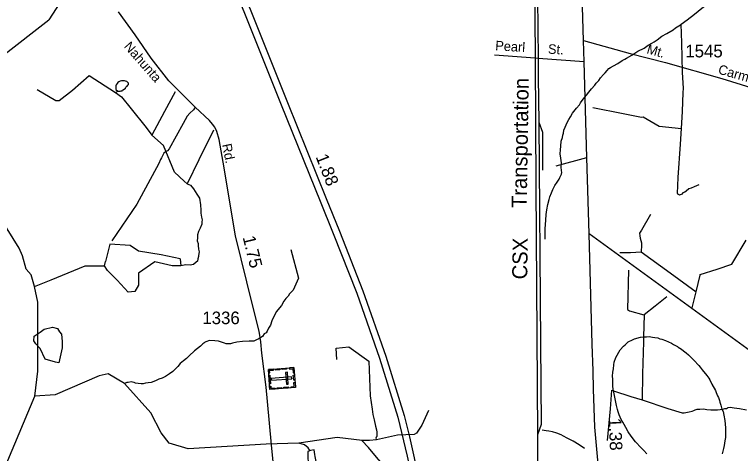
# Model space of a CAD drawing. Extents: x 2206922 to 2357709, y 510027 to 673830.
# Drawn here: x 2297418 to 2304632, y 629835 to 634196 of the extents above; entities that cross this region are included whole.
import ezdxf

# ---------------------------------------------------------------- set-up
doc = ezdxf.new("R2010")
doc.units = 0
for name, color, linetype in [('Exist Cultural Cemetery CELL', 7, 'Continuous'), ('Exist Hydrographic Creek Single Shore', 7, 'Continuous'), ('Exist Hydrographic Creek Single Shore Label', 7, 'Continuous'), ('Exist Hydrographic Misc Water Feature', 7, 'Continuous'), ('Exist Hydrographic Pond Under 1500 Sq Ft', 7, 'Continuous'), ('Exist Railroad Mainline', 7, 'Continuous'), ('Exist Railroad Mainline Label', 7, 'Continuous'), ('Exist Railroad Siding', 7, 'Continuous'), ('Exist Road Non-System Type 51', 7, 'Continuous'), ('Exist Road Non-System Type 51 Label', 7, 'Continuous'), ('Exist Road Primary Interstate Divided Center Attributed', 7, 'Continuous'), ('Exist Road Primary Interstate Service Mileage Tenths English Label', 7, 'Continuous'), ('Exist Road Primary US Attributed', 7, 'Continuous'), ('Exist Road Primary US Mileage Tenths English Label', 7, 'Continuous'), ('Exist Road Secondary Mileage Hundredths English Label', 7, 'Continuous'), ('Exist Road Secondary Type 51 Attributed', 7, 'Continuous'), ('Exist Road Secondary Type 51 Label', 7, 'Continuous'), ('Exist Road Secondary Type 51 Number Label', 7, 'Continuous')]:
    doc.layers.add(name, color=color, linetype=linetype)

msp = doc.modelspace()

# ---------------------------------------------------------------- linework, layer by layer
at = {"layer": 'Exist Cultural Cemetery CELL'}
for points in [[(2300194, 630688.2), (2300209.4, 630489.7), (2299955.5, 630470), (2299940.1, 630668.5)], [(2299942.7, 630635.5), (2299954.2, 630636.4), (2299952.5, 630658.3), (2299992.7, 630661.5), (2299991.9, 630672.6), (2299940.1, 630668.5)], [(2300009.8, 630673.9), (2300053, 630677.3), (2300053.9, 630665.9), (2300010.7, 630662.6)], [(2300076.8, 630679.1), (2300120, 630682.5), (2300120.9, 630671.1), (2300077.7, 630667.8)], [(2300129.3, 630642.3), (2300110.7, 630640.8), (2300119.8, 630523.4), (2300138.4, 630524.9)], [(2300150.8, 630684.9), (2300151.7, 630673.5), (2300183.8, 630676), (2300186.9, 630635.6), (2300198, 630636.5), (2300194, 630688.2)], [(2299956, 630612.1), (2299962.6, 630527.5), (2299951.2, 630526.6), (2299944.6, 630611.2)], [(2300173.2, 630577.2), (2300171.8, 630595.9), (2299969.6, 630580.2), (2299971, 630561.5)], [(2300199.7, 630614.4), (2300203.7, 630562.7), (2300192.3, 630561.8), (2300188.3, 630613.5)], [(2299953, 630503), (2299964.4, 630503.9), (2299966.1, 630482), (2300006.4, 630485.1), (2300007.3, 630474), (2299955.5, 630470)], [(2300092.4, 630492), (2300135.6, 630495.4), (2300136.5, 630484), (2300093.3, 630480.7)], [(2300166.2, 630486.3), (2300165.3, 630497.6), (2300197.4, 630500.1), (2300194.2, 630540.5), (2300205.3, 630541.4), (2300209.3, 630489.7)], [(2300026.7, 630486.9), (2300069.9, 630490.3), (2300070.8, 630478.9), (2300027.6, 630475.6)]]:
    msp.add_lwpolyline(points, close=True, dxfattribs=at)
at = {"layer": 'Exist Hydrographic Creek Single Shore'}
for points in [[(2297616.8, 631495.1), (2297581.9, 631610.6), (2297531.9, 631667.4), (2297496.8, 631799.3), (2297462.8, 631875.4), (2297284.8, 632164.3), (2297100.9, 632345.2), (2296832.9, 632511.3)], [(2297618.8, 630403), (2297648.8, 630651.6), (2297650.8, 631337), (2297616.8, 631495.1)], [(2297667.9, 625971.5), (2297626.8, 625988.6), (2297465.9, 626221.5), (2297260.8, 626793), (2297147.8, 627290.5), (2297003.9, 627516.4), (2296943.8, 627704.6), (2296958.8, 627907.6), (2297177.8, 628565.6), (2297216.9, 628807.5), (2297276.8, 629508.1), (2297349.8, 629765.7), (2297618.8, 630403)]]:
    msp.add_lwpolyline(points, dxfattribs=at)
at = {"layer": 'Exist Hydrographic Creek Single Shore Label'}
for points in [[(2300163.1, 631860.7), (2300238.5, 631576), (2300188.1, 631455.7), (2300149.4, 631421.6), (2300135.6, 631397.6), (2300115.1, 631373.5), (2300094.5, 631349.5), (2300070.5, 631304.9), (2300019.1, 631243.2), (2299973.8, 631154.1), (2299960.6, 631107.9), (2299943, 631080.4), (2299928.7, 631050.7), (2299917.7, 631033.1), (2299899.1, 631023.6), (2299881.6, 630997.5), (2299839.6, 630971.4), (2299822, 630962.6), (2299795.6, 630949.4), (2299750.6, 630950.5), (2299684.6, 630948.3), (2299627.4, 630940.6), (2299584.5, 630929.6), (2299562.5, 630924.1), (2299519.6, 630924.1), (2299505.3, 630931.8), (2299445.9, 630950.5), (2299408.5, 630954.9), (2299356.8, 630956), (2299318.4, 630943.9), (2299306.3, 630936.2), (2299298.6, 630929.6), (2299290.6, 630924.1), (2299264.8, 630901.7), (2299207.2, 630855.2), (2299154.3, 630804.7), (2299126.6, 630778.5), (2299096.5, 630754.3), (2299064.9, 630729.8), (2299041.3, 630697.7), (2299015.5, 630673.2), (2298991.9, 630649.2), (2298958, 630624.6), (2298918.3, 630600.2), (2298884.6, 630583.8), (2298850.6, 630571.5), (2298817, 630555), (2298777.2, 630540.7), (2298747, 630536.4), (2298719.2, 630532.1), (2298695.6, 630527.9), (2298675.5, 630527.7), (2298647.2, 630531.5), (2298621.1, 630533.1), (2298605.1, 630541.2), (2298589.2, 630544.7), (2298575.4, 630546.4), (2298547.1, 630540.5), (2298535.2, 630540.3), (2298508.9, 630531.1)], [(2300874, 629963.8), (2300623.9, 629992.3), (2300243, 629936.5), (2299917.2, 629928.3), (2299142.4, 629881.7), (2298953.5, 629936.5), (2298874.8, 630039.5), (2298772.9, 630238.9), (2298508.9, 630531.1), (2298347.6, 630626.4), (2298257.6, 630605.2), (2297821.2, 630417.3), (2297618.8, 630403)], [(2301532.6, 630262.5), (2301464.1, 630117.3), (2301411.2, 630036.2), (2301388.3, 630023.6), (2301223.2, 630015.9), (2301013.9, 629971.1)], [(2301013.9, 629971.1), (2300946, 629964.7), (2300874, 629963.8), (2300868.1, 629963.5)], [(2301620.2, 629144.8), (2301590.1, 629196.8), (2301403.9, 629462.6), (2301360.1, 629528.3), (2301187.6, 629635.2), (2301141, 629670.8), (2301104.9, 629696.2), (2301013.9, 629797.2), (2300934.9, 629892.6), (2300868.1, 629963.5)]]:
    msp.add_lwpolyline(points, dxfattribs=at)
at = {"layer": 'Exist Hydrographic Misc Water Feature'}
for p, q in [((2304192.6, 631440.7), (2304232.8, 631605)), ((2297616.8, 631495.1), (2297781.9, 631560.6)), ((2303675.5, 631211.2), (2303669.3, 630993.5))]:
    msp.add_line(p, q, dxfattribs=at)
for points in [[(2301068.7, 634949.2), (2300398.1, 634879.7), (2300315.5, 634883.1), (2300170.2, 634807), (2299816.7, 634621.9), (2299489.6, 634549.2), (2298967.6, 634674.8), (2298639.8, 634785), (2298448.9, 634783.8), (2298224.8, 634682.8), (2298001.9, 634519.5), (2297757.9, 634142.1)], [(2304041.7, 634099.5), (2304103.2, 634142.2), (2304174.8, 634199.1), (2304248, 634257.9), (2304297.2, 634296.3), (2304337.4, 634322.7), (2304351.3, 634332.8), (2304360.8, 634339), (2304379, 634351.3), (2304382.9, 634359.2)], [(2296832.9, 632511.3), (2296836.8, 632970.4), (2296925.8, 633253.8), (2297154.8, 633603.4), (2297294.9, 633780.9), (2297757.9, 634142.1)], [(2302689.8, 631964.3), (2302692.2, 632066.1), (2302697.4, 632152.1), (2302702.7, 632208.1), (2302708.2, 632256.4), (2302717.7, 632308.4), (2302731.2, 632358.3), (2302739, 632384.7), (2302754.6, 632424.6), (2302766.3, 632458.9), (2302787.4, 632497.1), (2302811.4, 632531.2), (2302828.8, 632559.4), (2302837, 632577.6), (2302844.8, 632591.5), (2302854.6, 632609.5), (2302856.5, 632625.8), (2302854, 632647.7), (2302851.8, 632679.6), (2302853.2, 632721.6), (2302846.9, 632769.6), (2302840.5, 632811.5), (2302842.1, 632851.4), (2302845.4, 632889.5), (2302851, 632937.3), (2302862.4, 632973.7), (2302868.2, 632997.6), (2302874.1, 633015.7), (2302875.8, 633045.5), (2302889.7, 633075.9), (2302911, 633122.1), (2302926.6, 633152.2), (2302942.4, 633180.2), (2302963.7, 633214.7), (2303001.5, 633265), (2303031, 633299.1), (2303042.9, 633319.2), (2303070.2, 633353.6), (2303101.9, 633395.9), (2303123.7, 633424.2), (2303153, 633458.3), (2303184.6, 633494.9), (2303198.7, 633512.7), (2303224.2, 633540.9), (2303241.8, 633565.4), (2303271.7, 633601.5), (2303287.7, 633615.7), (2303309, 633640.1), (2303324.8, 633658.4), (2303339, 633668.4), (2303368.7, 633686.7), (2303414.4, 633709), (2303455.7, 633739.7), (2303481.9, 633754), (2303499.7, 633761.8), (2303553.5, 633792.7), (2303610.7, 633831.1), (2303676.7, 633861.7), (2303714, 633890.1), (2303752, 633910.8), (2303773.9, 633924.9), (2303803.6, 633943.2), (2303851.4, 633979.8), (2303901.2, 634008.4), (2303962.5, 634044.9), (2303988, 634065), (2304036.2, 634093.5), (2304041.7, 634099.5)], [(2304045.2, 633062.4), (2304055, 633232.1), (2304063, 633422.3), (2304064.5, 633462.2), (2304057.1, 633621.9), (2304047.8, 633913.7), (2304041.7, 634099.5)], [(2297641.4, 633451.6), (2297829, 633341.7), (2297862.9, 633341.7), (2297992.6, 633445.6), (2298160.3, 633591.3), (2298419.7, 633421.6)], [(2298467.7, 633432.9), (2298477.3, 633437.2), (2298485.7, 633439.1), (2298491.5, 633443.1), (2298507.1, 633455.4), (2298519, 633465.4), (2298524.9, 633473.4), (2298529, 633479.7), (2298537.2, 633485.7), (2298544.8, 633495.5), (2298548.9, 633499.8), (2298550.5, 633509.7), (2298548.7, 633513.6), (2298542.3, 633521.9), (2298532.5, 633529.4), (2298520.4, 633535.3), (2298510.5, 633537.2), (2298502.3, 633537.2), (2298492.7, 633537), (2298480.2, 633536.9), (2298468.5, 633535), (2298454.2, 633528.6), (2298444.9, 633520.7), (2298436.7, 633510.6), (2298426.7, 633498.3), (2298423, 633488.3), (2298425.7, 633451.6)], [(2298425.7, 633451.6), (2298445.6, 633435.6), (2298467.7, 633432.9)], [(2298419.7, 633421.6), (2298445.6, 633435.6)], [(2298419.7, 633421.6), (2298479.6, 633377.7), (2298577.3, 633259.9), (2298724.3, 633073.7), (2298782.9, 632996.3)], [(2299013.6, 633428), (2298909.6, 633233.2), (2298782.9, 632996.3)], [(2303163.5, 633272.7), (2303467.8, 633213.9), (2303648, 633175.8), (2303664, 633180.3), (2303822.9, 633085.7), (2304045.2, 633062.4)], [(2299395.5, 633046.2), (2299250.7, 632750.7), (2299133.6, 632513.7)], [(2304217, 632504.5), (2304173.3, 632483.9), (2304143.2, 632471.8), (2304119.2, 632463.2), (2304091.7, 632441), (2304077.8, 632431), (2304059.7, 632422.7), (2304047.8, 632412.7), (2304026.1, 632402.2), (2304015.7, 632408.3), (2304009.7, 632410.4), (2304006, 632418.3), (2304012.2, 632578.3), (2304034.7, 632908.3), (2304045.2, 633062.4)], [(2299133.6, 632513.7), (2299104.2, 632539.1), (2299006.4, 632630.9), (2298896.6, 632894.5), (2298782.9, 632996.3)], [(2299133.6, 632513.7), (2299165.6, 632499.9), (2299196.1, 632464), (2299230.6, 632412.7), (2299257.2, 632370.9), (2299265.8, 632305.1), (2299268.7, 632253.2), (2299268.7, 632223.2), (2299274.8, 632183.3), (2299281.2, 632155.2), (2299279.6, 632135.2), (2299277.7, 632111.5), (2299262.5, 632073.3), (2299244.9, 632039), (2299234.9, 632006.9), (2299235.5, 631977.1), (2299233.8, 631949), (2299241.8, 631921.1), (2299244.1, 631901.2), (2299246.5, 631865.2), (2299252.9, 631839.1), (2299247.4, 631803), (2299245.3, 631791.2), (2299239.6, 631767.3), (2299234.5, 631745.4), (2299223.1, 631734), (2299195, 631712.7), (2299162.2, 631705.9), (2299120.4, 631707.7), (2299070.6, 631697.8)], [(2303736.6, 632209.4), (2303650, 632054.5), (2303630.2, 632022.2), (2303631, 631998.2), (2303634.7, 631972.5), (2303643.3, 631950.5), (2303647.4, 631928.8), (2303647.8, 631902.8), (2303646.4, 631838.5)], [(2304232.8, 631605), (2304232.4, 631613.2), (2304402, 631666.7), (2304547.1, 631714.2), (2304688.4, 631953.7)], [(2303432.5, 631830.5), (2303538.5, 631831.6), (2303646.4, 631838.5)], [(2303646.4, 631838.5), (2303934.5, 631628), (2304192.6, 631440.7)], [(2297781.9, 631560.6), (2298118.3, 631700.6), (2298311, 631697.8)], [(2303518.4, 631657.4), (2303508.6, 631263.5), (2303528.7, 631251.6), (2303671.2, 631213.1), (2303675.5, 631211.2)], [(2304152.2, 631282.6), (2304173.1, 631362.5), (2304192.6, 631440.7)], [(2303901, 631389.7), (2303786, 631298.4), (2303675.5, 631211.2)], [(2297673.3, 631039.9), (2297713, 631068.2), (2297795.2, 631090.9), (2297846.2, 631076.8), (2297866.1, 631042.7), (2297883.1, 631020), (2297891.6, 630946.3), (2297891.6, 630883.9), (2297857.6, 630736.5), (2297823.6, 630742.1), (2297721.5, 630770.5), (2297673.3, 630878.2), (2297630.8, 630923.6), (2297608.2, 630954.8), (2297613.8, 631000.2), (2297673.3, 631039.9)], [(2303369.5, 630456.3), (2303367.5, 630476.5), (2303363, 630500.3), (2303362.8, 630532.3), (2303364.2, 630572.3), (2303361.9, 630604.3), (2303365.2, 630642.2), (2303368.9, 630674.2), (2303372.4, 630716.2), (2303378.1, 630740.5), (2303393.9, 630788.4), (2303437.2, 630865), (2303468.8, 630899.2), (2303486.4, 630915.6), (2303516.1, 630943.6), (2303557.8, 630964.1), (2303577.9, 630974.4), (2303637.5, 630991), (2303669.3, 630993.5)], [(2303669.3, 630993.5), (2303669.9, 630943.5), (2303659.7, 630625.5), (2303654.1, 630367.6)], [(2303669.3, 630993.5), (2303673.6, 630993.3), (2303697.4, 630993.8), (2303725.5, 630996), (2303757.7, 630990.4), (2303781.7, 630988.4), (2303809.6, 630982.9), (2303831.7, 630975.1), (2303849.8, 630969.2), (2303885.6, 630957.7), (2303945.7, 630930.4), (2303966.4, 630918.8), (2303986.1, 630906.9), (2304006.4, 630896.9), (2304014.4, 630891.3), (2304045, 630869.6), (2304066.9, 630853.8), (2304093, 630834), (2304115.1, 630814.4), (2304169.6, 630760.8), (2304218.4, 630709.3), (2304232.4, 630691.8), (2304240.2, 630679.6), (2304252.9, 630666), (2304297.2, 630610.3), (2304317.5, 630582.4), (2304327.7, 630564.7), (2304348.5, 630523), (2304382.9, 630459.4), (2304390.9, 630441.6), (2304405.3, 630407.8), (2304413.9, 630389.9), (2304424.1, 630362), (2304428.2, 630343.9), (2304436.4, 630313.9), (2304448.5, 630274.3)], [(2300620.8, 630769.3), (2300612.6, 630881.6), (2300738.6, 630892.6), (2300938.4, 630752.9), (2300953.2, 630406.5), (2300972.7, 630274.6), (2300977.6, 630222.8), (2300992, 630168.7), (2301006.3, 630106.9), (2301014.9, 630069.1), (2301019.4, 630045.3), (2301019.2, 630021.4), (2301017.6, 630003.4), (2301011.6, 629995.4), (2301009.8, 629985.1), (2301013.9, 629971.1)], [(2303310.9, 629962.2), (2303339.6, 630277.9), (2303353.5, 630462.3), (2303369.5, 630456.3)], [(2303369.5, 630456.3), (2303542.2, 630402.3), (2303654.1, 630367.6)], [(2303701.9, 629830.3), (2303671.8, 629864.1), (2303645.5, 629889.5), (2303588.7, 629949.2), (2303576.8, 629966.8), (2303558.2, 629990.7), (2303546.5, 630006.7), (2303517.6, 630048.3), (2303491.3, 630094), (2303474.9, 630123.7), (2303462.8, 630145.4), (2303446.2, 630173.4), (2303428, 630217.1), (2303417.7, 630247.1), (2303409.7, 630273), (2303403, 630296.7), (2303398.9, 630310.7), (2303372, 630442.5), (2303369.5, 630456.3)], [(2303654.1, 630367.6), (2303909, 630280.2), (2304053.2, 630237.8)], [(2304053.2, 630237.8), (2304073.7, 630237.9), (2304123.5, 630248.7), (2304151.2, 630255.1), (2304167.2, 630261.2), (2304183, 630267.3), (2304201, 630273.5), (2304229.1, 630275.8), (2304265.2, 630278), (2304299, 630272.5), (2304336.8, 630268.9), (2304355.2, 630267.3), (2304373.1, 630267.5), (2304402.8, 630267.8), (2304430.9, 630270.1), (2304444.8, 630274.1), (2304448.5, 630274.3)], [(2304448.5, 630274.3), (2304466.8, 630278.5), (2304476.8, 630280.6), (2304494.7, 630282.8), (2304502.9, 630288.9), (2304510.9, 630290.9), (2304530.5, 630294.8), (2304568.9, 630289.5), (2304622.8, 630282.2), (2304690.7, 630268.7)], [(2304448.5, 630274.3), (2304459, 630250.4), (2304467.6, 630214.3), (2304475.8, 630162.4), (2304482.8, 630088.7), (2304484.8, 630070.6), (2304482.1, 629992.7), (2304478, 629958.9), (2304470.9, 629912.5), (2304462.7, 629884.5), (2304450, 629830.4)], [(2303081.6, 629885.6), (2303027.7, 629920.9), (2302969.5, 629956.5), (2302908.8, 629987.9), (2302872.9, 630007.1), (2302850.1, 630019), (2302808.1, 630036.7), (2302764.4, 630050.2), (2302726.1, 630057.6), (2302702.1, 630061.2), (2302661.9, 630064.8)], [(2300335.2, 629892.1), (2300300.5, 629920.1), (2300243, 629936.5)], [(2300358.9, 629865.6), (2300331.4, 629855.2), (2300333.4, 629825.3), (2300334.1, 629785.4), (2300336.1, 629759.6), (2300338.4, 629737.3), (2300338.8, 629703.6), (2300341, 629653.8), (2300345.8, 629637.7), (2300347.4, 629627.7), (2300351.7, 629615.7), (2300377.7, 629617.9), (2300391.7, 629620.2), (2300423.3, 629626.4), (2300433.5, 629626.5), (2300431.3, 629658.5), (2300428.8, 629700.6), (2300416.5, 629756.4), (2300405.6, 629804.3), (2300401.7, 629825.9), (2300397, 629870), (2300358.9, 629865.6)], [(2300352.9, 629863.3), (2300335.2, 629892.1)]]:
    msp.add_lwpolyline(points, dxfattribs=at)
at = {"layer": 'Exist Hydrographic Pond Under 1500 Sq Ft'}
for points in [[(2299064.9, 631768.7), (2298875, 631808.4), (2298648.3, 631845.3), (2298566.1, 631902), (2298364.9, 631913.3), (2298322.4, 631743.2)], [(2299064.9, 631768.7), (2299070.6, 631697.8), (2298985.6, 631697.8), (2298812.7, 631740.3), (2298651.1, 631626.9), (2298651.1, 631507.8), (2298614.3, 631445.4), (2298547.1, 631438.3), (2298437.2, 631555.3), (2298342.2, 631652.4), (2298311, 631697.8), (2298322.4, 631743.2)]]:
    msp.add_lwpolyline(points, dxfattribs=at)
at = {"layer": 'Exist Railroad Mainline'}
for points in [[(2302583, 635188.5), (2302588.6, 634359.7), (2302589.8, 634176.7), (2302591.8, 633762.1), (2302598, 632485.6), (2302616.5, 630021.1)], [(2302616.5, 630021.1), (2302616.5, 629054), (2302625.4, 628193.8)]]:
    msp.add_lwpolyline(points, dxfattribs=at)
at = {"layer": 'Exist Railroad Siding'}
for points in [[(2302609.1, 635175.3), (2302613.9, 634728.6), (2302616.6, 634359.7), (2302620.9, 633759.9), (2302622.3, 633575.2), (2302627.1, 633127.5)], [(2302627.1, 633127.5), (2302644.9, 630926.9), (2302651.5, 630121.3), (2302616.5, 630021.1)], [(2302627.1, 633127.5), (2302666.3, 633028.1), (2302666.2, 632650.2)]]:
    msp.add_lwpolyline(points, dxfattribs=at)
at = {"layer": 'Exist Road Non-System Type 51'}
for p, q in [((2302591.8, 633762.1), (2302186.3, 633792.4)), ((2302620.9, 633759.9), (2302591.8, 633762.1)), ((2303080.1, 633725.6), (2302620.9, 633759.9)), ((2302799, 632693), (2303104.8, 632774.3)), ((2305218.1, 630496.9), (2303128.7, 632016.7))]:
    msp.add_line(p, q, dxfattribs=at)
msp.add_lwpolyline([(2299213.1, 633274.3), (2299195.7, 633248.3), (2299159.1, 633215.5), (2299132.1, 633186.5), (2299093.5, 633113.2), (2298955.9, 632862.3), (2298937.2, 632842.9), (2298917.9, 632831.3), (2298900.6, 632817.8), (2298879, 632771.5), (2298867.8, 632756), (2298850.4, 632715.5), (2298632.4, 632310.1), (2298386, 631948.6)], dxfattribs=at)
at = {"layer": 'Exist Road Primary Interstate Divided Center Attributed'}
for points in [[(2298722.6, 636645.7), (2299111.3, 635696.6), (2299252.5, 635326.3), (2299487.8, 634723.8), (2299697.9, 634224.8), (2300068.1, 633299.1), (2300454, 632341.9), (2300585.7, 632018.7), (2300817.9, 631428.7), (2301043.8, 630782.3), (2301225.7, 630195.5), (2301319.8, 629806.3), (2301382.6, 629520.8), (2301517.5, 628676.6), (2301621, 627819.9), (2301686.2, 627214.7)], [(2298782, 636672.9), (2299172.3, 635720.8), (2299313.7, 635349.9), (2299548.6, 634748.4), (2299758.6, 634249.7), (2300129, 633323.5), (2300514.8, 632366.6), (2300646.7, 632043.1), (2300879.4, 631451.6), (2301106.1, 630802.8), (2301289, 630212.9), (2301343, 630001.3), (2301383.8, 629821.1), (2301447.1, 629533), (2301582.5, 628685.7), (2301686.2, 627827.3), (2301760.7, 627173.5)]]:
    msp.add_lwpolyline(points, dxfattribs=at)
at = {"layer": 'Exist Road Primary US Attributed'}
for points in [[(2303073.7, 633937.2), (2303063.7, 634271), (2303061.2, 634359.7), (2303057.8, 634482.1), (2303054.8, 634629.2), (2303054.8, 634794.2), (2303056.3, 635142.7)], [(2303501.4, 626657.2), (2303449, 627319.3), (2303404.1, 627779.2), (2303363.9, 628192.2), (2303350.6, 628329), (2303301.4, 628863.8), (2303237.7, 629511.9), (2303186, 630097.1), (2303171, 630472.5), (2303166.8, 630654.3), (2303158.2, 630921.7), (2303128.7, 632016.7), (2303104.8, 632774.3), (2303080.1, 633725.6), (2303073.7, 633937.2)]]:
    msp.add_lwpolyline(points, dxfattribs=at)
at = {"layer": 'Exist Road Secondary Type 51 Attributed'}
for points in [[(2299990.5, 629717.7), (2299971.2, 629920.4), (2299933, 630351.8), (2299919.1, 630493.7), (2299876.7, 630832.5), (2299865.1, 630942.5), (2299850.1, 631050.9), (2299782.2, 631312.2), (2299612.4, 631998.4), (2299490.9, 632729), (2299450.4, 632952.9), (2299427.2, 633034), (2299407.9, 633076.5), (2299386.7, 633105.4), (2299355.8, 633142.1), (2299213.1, 633274.3), (2299126.3, 633362.2), (2298952.7, 633537.8), (2298777.1, 633761.7), (2298615.1, 633995.3), (2298451.1, 634221.2)], [(2303073.7, 633937.2), (2303536, 633810.3), (2303888.1, 633718.9), (2304448, 633559.9), (2304832.7, 633439.5)]]:
    msp.add_lwpolyline(points, dxfattribs=at)

# ---------------------------------------------------------------- texts
at = {"layer": 'Exist Railroad Mainline Label'}
for s, rotation, p in [('Transportation', 89.03922, (2302507.2, 632271.9)), ('CSX', 89.10707, (2302512.6, 631563.6))]:
    msp.add_text(s, height=150, rotation=rotation, dxfattribs=at).set_placement(p)
at = {"layer": 'Exist Road Non-System Type 51 Label'}
for s, p in [('Pearl', (2302193.1, 633841.3)), ('St.', (2302716.7, 633807.9))]:
    msp.add_text(s, height=95, rotation=356.34938, dxfattribs=at).set_placement(p)
at = {"layer": 'Exist Road Primary Interstate Service Mileage Tenths English Label'}
msp.add_text('1.88', height=125, rotation=291.47912, dxfattribs=at).set_placement((2300408.1, 632782.6))
at = {"layer": 'Exist Road Primary US Mileage Tenths English Label'}
msp.add_text('1.38', height=125, rotation=272.28261, dxfattribs=at).set_placement((2303322.3, 630186.3))
at = {"layer": 'Exist Road Secondary Mileage Hundredths English Label'}
msp.add_text('1.75', height=125, rotation=283.89495, dxfattribs=at).set_placement((2299684, 631982.3))
at = {"layer": 'Exist Road Secondary Type 51 Label'}
for s, rotation, p in [('Nahunta', 311.23365, (2298499.1, 633875)), ('Mt.', 344.08856, (2303693.9, 633812.6)), ('Carmel', 344.00336, (2304403.3, 633610.4)), ('Rd.', 281.64675, (2299478.9, 632903.3))]:
    msp.add_text(s, height=95, rotation=rotation, dxfattribs=at).set_placement(p)
at = {"layer": 'Exist Road Secondary Type 51 Number Label'}
for s, p in [('1545', (2304083.9, 633770.2)), ('1336', (2299284, 631119.5))]:
    msp.add_text(s, height=125, dxfattribs=at).set_placement(p)

doc.saveas('drawing.dxf')
